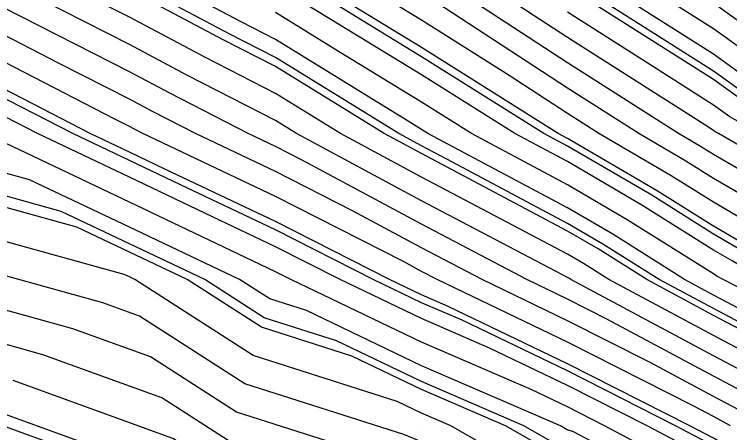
# Model space of a CAD drawing. Extents: x 2354170 to 2357230, y 866100 to 868290.
# Drawn here: x 2355542.1 to 2355591.1, y 867309.54 to 867338.18 of the extents above; entities that cross this region are included whole.
import ezdxf

# ---------------------------------------------------------------- set-up
doc = ezdxf.new("R2010")
doc.units = 0
for name, color, linetype in [('Default', 7, 'Continuous'), ('DTM Contours Major', 7, 'Continuous'), ('DTM Contours Minor', 7, 'Continuous'), ('Exist DTM QL2 LIDAR Elevation Point', 7, 'Continuous')]:
    doc.layers.add(name, color=color, linetype=linetype)

msp = doc.modelspace()

# ---------------------------------------------------------------- linework, layer by layer
at = {"layer": 'Default'}
for points in [[(2355648.772, 867296.569), (2355643.817, 867300.014), (2355641.64, 867301.675), (2355639.979, 867302.913), (2355635.622, 867305.658), (2355629.979, 867309.152), (2355629.46, 867309.495), (2355628.532, 867310.014), (2355619.979, 867315.343), (2355612.236, 867320.014), (2355610.85, 867320.885), (2355609.978, 867321.498), (2355606.006, 867323.987), (2355599.978, 867327.674), (2355598.508, 867328.544), (2355595.971, 867330.014), (2355592.132, 867332.168), (2355589.978, 867333.713), (2355580.052, 867340.015), (2355579.978, 867340.064), (2355574.119, 867344.156), (2355569.978, 867346.77), (2355564.684, 867350.015), (2355564.426, 867350.194)], [(2355644.161, 867295.904), (2355643.925, 867296.068), (2355639.979, 867298.766), (2355637.904, 867300.014), (2355633.041, 867303.077), (2355629.979, 867304.973), (2355626.946, 867306.982), (2355621.524, 867310.014), (2355619.979, 867310.977), (2355617.552, 867312.441), (2355609.978, 867317.054), (2355604.421, 867320.014), (2355599.978, 867322.732), (2355595.401, 867325.437), (2355589.978, 867328.582), (2355589.1, 867329.136), (2355587.591, 867330.014), (2355579.978, 867334.858), (2355572.103, 867340.015), (2355570.852, 867340.888), (2355569.978, 867341.44), (2355566.296, 867343.697), (2355559.978, 867347.493), (2355558.907, 867348.096)], [(2355601.398, 867303.175), (2355599.978, 867303.922), (2355595.733, 867305.769), (2355589.978, 867309.159), (2355588.37, 867310.014), (2355579.978, 867314.253), (2355571.815, 867318.177), (2355569.978, 867318.969), (2355567.797, 867320.014), (2355559.978, 867323.987), (2355552.402, 867327.59), (2355549.978, 867328.747), (2355547.299, 867330.014), (2355539.978, 867333.778), (2355535.553, 867335.59), (2355529.978, 867338.189), (2355526.207, 867340.015), (2355519.977, 867343.172), (2355514.292, 867345.7), (2355511.528, 867346.914)], [(2355639.425, 867295.081), (2355631.225, 867300.014), (2355630.46, 867300.496), (2355629.979, 867300.794), (2355624.433, 867304.468), (2355619.979, 867306.959), (2355617.935, 867307.971), (2355614.471, 867310.014), (2355609.978, 867312.75), (2355604.123, 867315.87), (2355599.978, 867318.087), (2355596.216, 867320.014), (2355592.295, 867322.331), (2355589.978, 867323.675), (2355586.091, 867326.128), (2355579.978, 867329.685), (2355579.36, 867330.014), (2355569.978, 867335.905), (2355563.277, 867340.015), (2355559.978, 867341.997), (2355555.442, 867344.551), (2355553.258, 867345.736)], [(2355619.204, 867298.074), (2355615.537, 867300.014), (2355611.819, 867301.855), (2355609.978, 867302.94), (2355605.297, 867305.333), (2355599.978, 867308.13), (2355598.665, 867308.701), (2355596.436, 867310.014), (2355589.978, 867313.411), (2355582.674, 867317.318), (2355579.978, 867318.68), (2355577.202, 867320.014), (2355569.978, 867323.808), (2355561.773, 867328.219), (2355559.978, 867329.131), (2355558.121, 867330.014), (2355552.74, 867332.777), (2355549.978, 867334.241), (2355541.345, 867338.648), (2355539.978, 867339.35), (2355539.506, 867339.543), (2355538.495, 867340.015), (2355530.512, 867344.224)], [(2355633.129, 867293.628), (2355629.979, 867295.567), (2355622.746, 867300.014), (2355621.081, 867301.117), (2355619.979, 867301.734), (2355614.44, 867304.476), (2355609.978, 867307.107), (2355608.055, 867308.09), (2355604.397, 867310.014), (2355599.978, 867312.378), (2355595.133, 867314.86), (2355589.978, 867317.571), (2355585.411, 867320.014), (2355582.08, 867322.116), (2355579.978, 867323.339), (2355572.863, 867327.129), (2355569.978, 867328.645), (2355567.43, 867330.014), (2355559.978, 867334.614), (2355556.409, 867336.446), (2355549.978, 867339.854), (2355549.664, 867340.015), (2355545.725, 867342.094)], [(2355595.456, 867300.278), (2355591.823, 867301.859), (2355589.978, 867302.946), (2355583.719, 867306.273), (2355579.938, 867307.619), (2355575.744, 867310.014), (2355569.978, 867312.499), (2355565.206, 867314.786), (2355559.019, 867316.753), (2355553.947, 867320.014), (2355549.978, 867321.908), (2355546.383, 867323.61), (2355539.696, 867325.466), (2355531.025, 867330.014), (2355530.282, 867330.319), (2355529.978, 867330.46), (2355529.113, 867330.879), (2355519.008, 867334.785), (2355510.28, 867339.187), (2355509.73, 867339.457), (2355504.667, 867341.462)], [(2355599.073, 867310.014), (2355589.978, 867314.798), (2355580.226, 867320.014), (2355580.074, 867320.11), (2355579.978, 867320.166), (2355579.653, 867320.339), (2355569.978, 867325.42), (2355561.432, 867330.014), (2355559.978, 867330.912), (2355553.963, 867334), (2355549.978, 867336.112), (2355542.333, 867340.015)], [(2355598.058, 867311.934), (2355589.978, 867316.184), (2355582.818, 867320.014), (2355581.077, 867321.113), (2355579.978, 867321.753), (2355576.258, 867323.734), (2355569.978, 867327.032), (2355564.431, 867330.014), (2355559.978, 867332.763), (2355555.186, 867335.223), (2355549.978, 867337.983), (2355545.998, 867340.015)], [(2355592.208, 867317.785), (2355589.978, 867318.958), (2355588.003, 867320.014), (2355583.083, 867323.119), (2355579.978, 867324.926), (2355570.425, 867330.014), (2355569.978, 867330.295), (2355569.252, 867330.741), (2355559.978, 867336.464), (2355557.632, 867337.669), (2355553.206, 867340.015)], [(2355655.232, 867277.794), (2355655.076, 867279.602), (2355651.868, 867283.766), (2355648.023, 867288.058), (2355644.945, 867290.014), (2355639.979, 867293.409), (2355631.458, 867298.535), (2355629.979, 867299.445), (2355629.054, 867300.014), (2355623.595, 867303.63), (2355619.979, 867305.653), (2355617.062, 867307.097), (2355612.115, 867310.014), (2355609.978, 867311.316), (2355607.193, 867312.8), (2355599.978, 867316.66), (2355593.428, 867320.014), (2355591.26, 867321.296), (2355589.978, 867322.039), (2355585.089, 867325.125), (2355579.978, 867328.099), (2355576.382, 867330.014), (2355569.978, 867334.035), (2355560.227, 867340.015)], [(2355593.331, 867323.367), (2355589.978, 867325.311), (2355587.094, 867327.131), (2355582.139, 867330.014), (2355579.978, 867331.389), (2355575.997, 867333.996), (2355569.978, 867337.775), (2355566.326, 867340.015)], [(2355659.016, 867276.707), (2355658.512, 867282.523), (2355652.718, 867290.046), (2355651.669, 867291.704), (2355649.979, 867293.15), (2355640.105, 867300.014), (2355640.033, 867300.069), (2355639.979, 867300.109), (2355633.902, 867303.937), (2355629.979, 867306.366), (2355627.784, 867307.82), (2355623.86, 867310.014), (2355619.979, 867312.432), (2355613.882, 867316.111), (2355609.978, 867318.488), (2355607.114, 867320.014), (2355599.978, 867324.38), (2355596.437, 867326.473), (2355590.329, 867330.014), (2355590.104, 867330.141), (2355589.978, 867330.231), (2355589.385, 867330.608), (2355579.978, 867336.592), (2355574.752, 867340.015)], [(2355661.286, 867276.055), (2355660.573, 867284.276), (2355656.099, 867290.085), (2355653.756, 867293.791), (2355649.979, 867297.02), (2355645.673, 867300.014), (2355642.443, 867302.478), (2355639.979, 867304.316), (2355636.482, 867306.518), (2355630.835, 867310.014), (2355629.979, 867310.573), (2355628.509, 867311.484), (2355619.979, 867316.798), (2355614.648, 867320.014), (2355611.78, 867321.816), (2355609.978, 867323.083), (2355601.763, 867328.23), (2355599.978, 867329.322), (2355599.543, 867329.579), (2355598.792, 867330.014), (2355593.146, 867333.182), (2355589.978, 867335.454), (2355582.794, 867340.015)], [(2355662.042, 867275.838), (2355661.26, 867284.86), (2355657.226, 867290.098), (2355654.452, 867294.487), (2355649.979, 867298.311), (2355647.529, 867300.014), (2355643.246, 867303.281), (2355639.979, 867305.718), (2355637.343, 867307.378), (2355633.085, 867310.014), (2355629.979, 867312.039), (2355624.649, 867315.344), (2355619.979, 867318.253), (2355617.06, 867320.014), (2355612.711, 867322.746), (2355609.978, 867324.667), (2355601.444, 867330.014), (2355599.978, 867330.931), (2355594.159, 867334.195), (2355589.978, 867337.195), (2355585.536, 867340.015)], [(2355657.502, 867277.142), (2355657.137, 867281.355), (2355650.464, 867290.02), (2355650.278, 867290.313), (2355649.979, 867290.569), (2355648.158, 867291.835), (2355639.979, 867297.426), (2355635.677, 867300.014), (2355632.181, 867302.216), (2355629.979, 867303.58), (2355626.109, 867306.144), (2355619.979, 867309.572), (2355619.683, 867309.718), (2355619.181, 867310.014), (2355609.978, 867315.619), (2355601.729, 867320.014), (2355599.978, 867321.085), (2355594.366, 867324.402), (2355589.978, 867326.947), (2355588.097, 867328.133), (2355584.865, 867330.014), (2355579.978, 867333.123), (2355570.972, 867339.02)], [(2355662.799, 867275.62), (2355661.948, 867285.444), (2355658.354, 867290.111), (2355655.147, 867295.182), (2355649.979, 867299.601), (2355649.385, 867300.014), (2355644.049, 867304.085), (2355639.979, 867307.12), (2355638.203, 867308.238), (2355635.335, 867310.014), (2355629.979, 867313.506), (2355620.789, 867319.204), (2355619.979, 867319.709), (2355619.472, 867320.014), (2355613.641, 867323.677), (2355609.978, 867326.252), (2355603.973, 867330.014), (2355599.978, 867332.514), (2355595.173, 867335.209), (2355589.978, 867338.935)], [(2355599.978, 867315.233), (2355590.641, 867320.014), (2355590.224, 867320.261), (2355589.978, 867320.403), (2355584.086, 867324.122), (2355579.978, 867326.512), (2355573.403, 867330.014), (2355569.978, 867332.165), (2355564.417, 867335.575), (2355559.978, 867338.315)], [(2355659.772, 867276.49), (2355659.199, 867283.107), (2355653.845, 867290.059), (2355652.365, 867292.4), (2355649.979, 867294.44), (2355641.961, 867300.014), (2355640.836, 867300.872), (2355639.979, 867301.511), (2355634.762, 867304.797), (2355629.979, 867307.759), (2355628.622, 867308.658), (2355626.196, 867310.014), (2355619.979, 867313.887), (2355610.213, 867319.78), (2355609.978, 867319.923), (2355609.807, 867320.014), (2355599.978, 867326.027), (2355597.472, 867327.508), (2355593.15, 867330.014), (2355591.118, 867331.154), (2355589.978, 867331.972), (2355584.617, 867335.375), (2355579.978, 867338.327)], [(2355593.8, 867310.014), (2355589.978, 867312.024), (2355585.656, 867314.336), (2355579.978, 867317.204), (2355574.133, 867320.014), (2355569.978, 867322.196), (2355565.259, 867324.733), (2355559.978, 867327.417), (2355554.516, 867330.014), (2355551.517, 867331.554), (2355549.978, 867332.37), (2355545.167, 867334.825), (2355539.978, 867337.493)], [(2355590.827, 867297.475), (2355588.159, 867298.285), (2355579.83, 867301.249), (2355572.099, 867305.665), (2355566.19, 867308.117), (2355557.31, 867310.94), (2355551.429, 867314.722), (2355546.106, 867316.654), (2355539.267, 867318.553), (2355533.798, 867321.422), (2355523.588, 867326.12), (2355517.816, 867328.351), (2355513.436, 867330.56), (2355507.153, 867333.64), (2355503.189, 867335.211), (2355499.009, 867335.861)], [(2355591.164, 867310.014), (2355589.978, 867310.638), (2355588.638, 867311.355), (2355579.978, 867315.728), (2355571.064, 867320.014), (2355569.978, 867320.584), (2355568.745, 867321.247), (2355559.978, 867325.702), (2355550.91, 867330.014), (2355550.294, 867330.331), (2355549.978, 867330.498), (2355548.989, 867331.003), (2355539.978, 867335.636)], [(2355594.755, 867304.791), (2355589.978, 867307.606), (2355585.448, 867310.014), (2355579.978, 867312.777), (2355574.657, 867315.335), (2355569.978, 867317.351), (2355564.422, 867320.014), (2355559.978, 867322.273), (2355555.672, 867324.32), (2355549.978, 867327.037), (2355543.686, 867330.014), (2355539.978, 867331.921)], [(2355648.511, 867273.073), (2355640.125, 867279.459), (2355639.831, 867279.542), (2355638.997, 867280.014), (2355629.979, 867285.17), (2355621.13, 867290.014), (2355619.979, 867290.687), (2355618.55, 867291.443), (2355609.978, 867295.948), (2355602.114, 867300.014), (2355600.701, 867300.736), (2355599.978, 867301.116), (2355593.778, 867303.814), (2355589.978, 867306.053), (2355582.526, 867310.014), (2355579.978, 867311.301), (2355577.5, 867312.493), (2355569.978, 867315.734), (2355561.048, 867320.014), (2355559.978, 867320.558), (2355558.941, 867321.051), (2355549.978, 867325.328), (2355540.073, 867330.014)], [(2355585.645, 867292.896), (2355583.253, 867293.623), (2355579.722, 867294.879), (2355576.445, 867296.751), (2355558.425, 867304.229), (2355555.6, 867305.127), (2355553.729, 867306.33), (2355539.966, 867311.326), (2355538.839, 867311.639), (2355537.937, 867312.112), (2355516.666, 867321.901), (2355516.623, 867321.918), (2355516.591, 867321.934), (2355515.222, 867322.605), (2355504.847, 867327.443), (2355504.43, 867327.562), (2355503.87, 867327.713), (2355503.07, 867327.927), (2355493.013, 867329.205)], [(2355639.486, 867278.442), (2355636.71, 867280.014), (2355629.979, 867283.862), (2355621.474, 867288.518), (2355620.119, 867289.185), (2355618.594, 867290.014), (2355609.978, 867294.542), (2355600.602, 867299.39), (2355599.986, 867299.633), (2355599.287, 867300.014), (2355592.801, 867302.836), (2355589.978, 867304.499), (2355580.403, 867309.59), (2355579.974, 867309.742), (2355579.498, 867310.014), (2355569.978, 867314.116), (2355562.1, 867317.893), (2355559.589, 867318.691), (2355557.53, 867320.014), (2355549.978, 867323.618), (2355543.137, 867326.855), (2355539.839, 867327.771)], [(2355638.795, 867276.243), (2355632.137, 867280.014), (2355629.979, 867281.247), (2355627.253, 867282.74), (2355620.66, 867285.983), (2355613.246, 867290.014), (2355609.978, 867291.731), (2355606.423, 867293.57), (2355600.061, 867296.082), (2355592.839, 867300.014), (2355590.846, 867300.882), (2355589.978, 867301.393), (2355587.035, 867302.957), (2355579.902, 867305.496), (2355571.991, 867310.014), (2355569.978, 867310.882), (2355568.312, 867311.68), (2355558.449, 867314.816), (2355550.364, 867320.014), (2355549.978, 867320.199), (2355549.628, 867320.364), (2355539.553, 867323.162)], [(2355638.45, 867275.143), (2355630.005, 867279.926), (2355629.943, 867279.948), (2355620.93, 867284.382), (2355610.572, 867290.014), (2355609.978, 867290.326), (2355609.333, 867290.659), (2355600.098, 867294.306), (2355590.116, 867299.741), (2355589.794, 867299.839), (2355579.866, 867303.373), (2355570.65, 867308.636), (2355568.778, 867309.413), (2355557.879, 867312.878), (2355550.662, 867317.519), (2355548.152, 867318.43), (2355539.41, 867320.857)], [(2355628.692, 867277.628), (2355621.471, 867281.18), (2355612.451, 867286.084), (2355607.896, 867287.705), (2355600.173, 867290.755), (2355592.57, 867294.895), (2355586.523, 867296.731), (2355579.794, 867299.126), (2355573.547, 867302.694), (2355563.601, 867306.821), (2355556.74, 867309.003), (2355552.196, 867311.925), (2355544.059, 867314.878), (2355539.125, 867316.248)], [(2355628.066, 867276.468), (2355621.742, 867279.579), (2355613.841, 867283.875), (2355606.726, 867286.406), (2355600.211, 867288.979), (2355593.797, 867292.471), (2355584.888, 867295.177), (2355579.758, 867297.003), (2355574.996, 867299.722), (2355561.013, 867305.525), (2355556.17, 867307.065), (2355552.962, 867309.128), (2355542.013, 867313.102)]]:
    msp.add_lwpolyline(points, dxfattribs=at)
at = {"layer": 'DTM Contours Major'}
msp.add_lwpolyline([(2355619.204, 867298.074), (2355615.537, 867300.014), (2355611.819, 867301.855), (2355609.978, 867302.94), (2355605.297, 867305.333), (2355599.978, 867308.13), (2355598.665, 867308.701), (2355596.436, 867310.014), (2355589.978, 867313.411), (2355582.674, 867317.318), (2355579.978, 867318.68), (2355577.202, 867320.014), (2355569.978, 867323.808), (2355561.773, 867328.219), (2355559.978, 867329.131), (2355558.121, 867330.014), (2355552.74, 867332.777), (2355549.978, 867334.241), (2355541.345, 867338.648), (2355539.978, 867339.35), (2355539.506, 867339.543), (2355538.495, 867340.015), (2355530.512, 867344.224)], dxfattribs=at)
at = {"layer": 'DTM Contours Minor'}
for points in [[(2355652.855, 867278.37), (2355645.994, 867286.029), (2355639.979, 867289.85), (2355639.701, 867290.014), (2355629.979, 867295.998), (2355623.447, 867300.014), (2355621.361, 867301.396), (2355619.979, 867302.169), (2355614.732, 867304.767), (2355609.978, 867307.57), (2355608.361, 867308.397), (2355605.286, 867310.014), (2355599.978, 867312.854), (2355594.158, 867315.835), (2355589.978, 867318.033), (2355586.275, 867320.014), (2355582.414, 867322.45), (2355579.978, 867323.868), (2355571.731, 867328.261), (2355569.978, 867329.182), (2355568.429, 867330.014), (2355559.978, 867335.231), (2355556.817, 867336.853), (2355551.628, 867339.603)], [(2355655.737, 867277.65), (2355655.534, 867279.991), (2355651.378, 867285.387), (2355648.531, 867288.566), (2355646.251, 867290.014), (2355639.979, 867294.301), (2355630.483, 867300.014), (2355630.174, 867300.209), (2355629.979, 867300.33), (2355624.154, 867304.189), (2355619.979, 867306.524), (2355617.644, 867307.68), (2355613.685, 867310.014), (2355609.978, 867312.272), (2355605.146, 867314.846), (2355599.978, 867317.612), (2355595.286, 867320.014), (2355591.95, 867321.986), (2355589.978, 867323.13), (2355585.757, 867325.793), (2355579.978, 867329.156), (2355578.367, 867330.014), (2355569.978, 867335.282), (2355562.26, 867340.015)], [(2355658.259, 867276.925), (2355657.825, 867281.939), (2355651.591, 867290.033), (2355650.974, 867291.009), (2355649.979, 867291.859), (2355643.925, 867296.068), (2355639.979, 867298.766), (2355637.904, 867300.014), (2355633.041, 867303.077), (2355629.979, 867304.973), (2355626.946, 867306.982), (2355621.524, 867310.014), (2355619.979, 867310.977), (2355617.552, 867312.441), (2355609.978, 867317.054), (2355604.421, 867320.014), (2355599.978, 867322.732), (2355595.401, 867325.437), (2355589.978, 867328.582), (2355589.1, 867329.136), (2355587.591, 867330.014), (2355579.978, 867334.858), (2355572.103, 867340.015)], [(2355660.781, 867276.2), (2355660.115, 867283.886), (2355655.348, 867290.076), (2355653.292, 867293.327), (2355649.979, 867296.16), (2355644.435, 867300.014), (2355641.907, 867301.943), (2355639.979, 867303.381), (2355635.909, 867305.944), (2355629.979, 867309.616), (2355629.739, 867309.775), (2355629.311, 867310.014), (2355619.979, 867315.828), (2355613.04, 867320.014), (2355611.16, 867321.196), (2355609.978, 867322.026), (2355604.592, 867325.401), (2355599.978, 867328.223), (2355598.853, 867328.889), (2355596.911, 867330.014), (2355592.47, 867332.506), (2355589.978, 867334.293), (2355580.966, 867340.015)], [(2355595.407, 867305.443), (2355589.978, 867308.642), (2355587.396, 867310.014), (2355579.978, 867313.761), (2355572.763, 867317.23), (2355569.978, 867318.43), (2355566.672, 867320.014), (2355559.978, 867323.416), (2355553.492, 867326.5), (2355549.978, 867328.177), (2355546.095, 867330.014), (2355539.978, 867333.159)], [(2355639.256, 867277.709), (2355635.186, 867280.014), (2355629.979, 867282.991), (2355623.4, 867286.592), (2355620.299, 867288.118), (2355616.811, 867290.014), (2355609.978, 867293.605), (2355602.542, 867297.45), (2355600.011, 867298.45), (2355597.138, 867300.014), (2355592.149, 867302.185), (2355589.978, 867303.464), (2355582.614, 867307.379), (2355579.95, 867308.327), (2355576.995, 867310.014), (2355569.978, 867313.038), (2355564.171, 867315.822), (2355559.209, 867317.399), (2355555.142, 867320.014), (2355549.978, 867322.478), (2355545.301, 867324.691), (2355539.743, 867326.234)], [(2355630.477, 867278.364), (2355629.317, 867278.788), (2355621.201, 867282.781), (2355611.061, 867288.294), (2355609.067, 867289.003), (2355600.136, 867292.531), (2355591.343, 867297.318), (2355588.159, 867298.285), (2355579.83, 867301.249), (2355572.099, 867305.665), (2355566.19, 867308.117), (2355557.31, 867310.94), (2355551.429, 867314.722), (2355546.106, 867316.654), (2355539.267, 867318.553)], [(2355622.103, 867277.445), (2355615.695, 867280.928), (2355605.164, 867284.675), (2355600.26, 867286.612), (2355595.433, 867289.24), (2355582.707, 867293.105), (2355579.71, 867294.172), (2355576.928, 867295.761), (2355557.563, 867303.797), (2355555.41, 867304.482), (2355553.985, 867305.398), (2355539.284, 867310.734)]]:
    msp.add_lwpolyline(points, dxfattribs=at)
at = {"layer": 'Exist DTM QL2 LIDAR Elevation Point'}
for p, q in [((2355549.978, 867330.014), (2355549.978, 867330.014)), ((2355559.978, 867330.014), (2355559.978, 867330.014)), ((2355569.978, 867330.014), (2355569.978, 867330.014)), ((2355579.978, 867330.014), (2355579.978, 867330.014)), ((2355589.978, 867330.014), (2355589.978, 867330.014)), ((2355549.978, 867320.014), (2355549.978, 867320.014)), ((2355559.978, 867320.014), (2355559.978, 867320.014)), ((2355569.978, 867320.014), (2355569.978, 867320.014)), ((2355579.978, 867320.014), (2355579.978, 867320.014)), ((2355589.978, 867320.014), (2355589.978, 867320.014)), ((2355569.978, 867310.014), (2355569.978, 867310.014)), ((2355579.978, 867310.014), (2355579.978, 867310.014)), ((2355589.978, 867310.014), (2355589.978, 867310.014))]:
    msp.add_line(p, q, dxfattribs=at)

doc.saveas('drawing.dxf')
